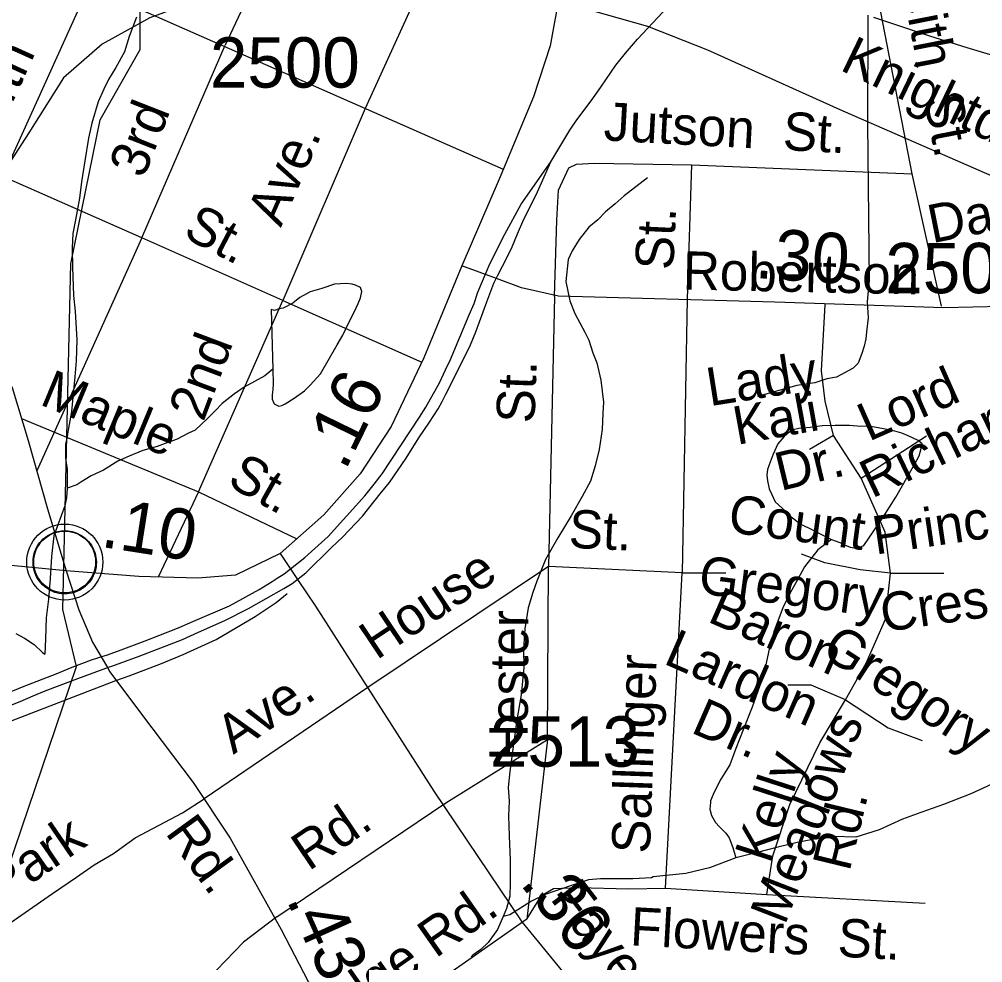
# Model space of a CAD drawing. Extents: x 2169602 to 2449496, y 721995 to 810662.
# Drawn here: x 2396663 to 2399053, y 805763 to 808105 of the extents above; entities that cross this region are included whole.
import ezdxf

# ---------------------------------------------------------------- set-up
doc = ezdxf.new("R2010")
doc.units = 0
doc.layers.add('Default', color=7, linetype='Continuous')

msp = doc.modelspace()

# ---------------------------------------------------------------- linework, layer by layer
at = {"layer": 'Default'}
for p, q in [((2397041.5, 808643.4), (2396622.1, 807714.8)), ((2397737.8, 808359.9), (2397521.1, 807883.2)), ((2398768.2, 808115.4), (2398767.3, 807845.5)), ((2396967.3, 807562.4), (2397173.7, 808040.9)), ((2397521.1, 807883.2), (2397316.9, 807406.5)), ((2398330.8, 807743.7), (2398320, 807411.2)), ((2398330.8, 807743.7), (2398878.2, 807721.4)), ((2398950.5, 807392.8), (2398878.2, 807721.4)), ((2396967.3, 807562.4), (2396622.1, 807714.8)), ((2397316.9, 807406.5), (2396967.3, 807562.4)), ((2397991.1, 807416.4), (2397976.1, 806746.4)), ((2398320, 807411.2), (2398307.1, 806730.5)), ((2397107.7, 806931.8), (2397316.9, 807406.5)), ((2397316.9, 807406.5), (2397661.8, 807253.5)), ((2396668.6, 807113.9), (2397107.7, 806931.8)), ((2397107.7, 806931.8), (2397007.6, 806720.3)), ((2397107.7, 806931.8), (2397351.5, 806815.5)), ((2397976.1, 806746.4), (2397529.8, 806448.2)), ((2397973.5, 806317.2), (2397976.1, 806746.4)), ((2398307.1, 806730.5), (2397976.1, 806746.4)), ((2398266.1, 805948.4), (2398307.1, 806730.5)), ((2398307.1, 806730.5), (2398415.7, 806730.5)), ((2396484.4, 806302.3), (2396902.9, 806463.8)), ((2397529.8, 806448.2), (2397121.7, 806170.2)), ((2397720.8, 806159.7), (2397973.5, 806317.2)), ((2397973.5, 806317.2), (2397922.3, 805871.3)), ((2397302.3, 805876.5), (2397720.8, 806159.7)), ((2398266.1, 805948.4), (2398517.4, 805932.3)), ((2398517.4, 805932.3), (2398910.5, 805910.9)), ((2397922.3, 805871.3), (2397452, 805542.5))]:
    msp.add_line(p, q, dxfattribs=at)
for points in [[(2398942.2, 810549), (2398928.7, 810480.1), (2398879, 810285.4), (2398847.6, 810127.3), (2398817.8, 810008.9), (2398770.7, 809880.1), (2398631, 809568.1), (2398542.1, 809366), (2398457.9, 809171.2), (2398246, 808749.2), (2398083.3, 808423.6), (2398026.8, 808285.4), (2398004.3, 808171.2), (2397980.2, 808039.3), (2397938.3, 807912.6), (2397853.1, 807708.4), (2397760.5, 807492.7)], [(2395229.2, 810493.9), (2395186.9, 810225.7), (2395165.9, 810116.8), (2395165.9, 810022.6), (2395187.4, 809924.1), (2395260.6, 809771.2), (2395359.5, 809581.7), (2395418.1, 809433), (2395501.3, 809214.2), (2395566.2, 808988), (2395653.6, 808611), (2395717.9, 808377.5), (2395797.4, 808232), (2396060.6, 807899), (2396378.7, 807524.1), (2396564.4, 807325.2), (2396604.2, 807268.6), (2396645, 807191.1), (2396685.3, 807059.2), (2396733.4, 806889.6), (2396779.2, 806736.1)], [(2396791.6, 807501.9), (2396864, 807855.1), (2396963.1, 808030.2), (2396962.1, 808240.2), (2397044.1, 808382.9), (2397044.1, 808448.4), (2396943.2, 808571.9), (2396851.1, 808747.7), (2396825.1, 808905.7), (2396914.1, 809254.8), (2396913.1, 809464.8)], [(2397385.7, 808503), (2397334.9, 808384.9), (2397173.7, 808040.9)], [(2398878.2, 807721.4), (2398800, 808122.2), (2398775.7, 808238.4), (2398767.6, 808282.9), (2398762.2, 808318), (2398752.8, 808365.2), (2398743.3, 808422), (2398735.3, 808455.7)], [(2396482.5, 808341.9), (2397863.4, 807733.2)], [(2400084.1, 807254.7), (2399843.4, 807371), (2399525.3, 807519.7), (2398699.7, 807879.9), (2398371.1, 808028.6), (2398222.6, 808087.2), (2397978.7, 808156.3), (2397675.3, 808252.7), (2397553.9, 808275.7), (2397480.7, 808271.5), (2397350.9, 808242.2), (2396986.8, 808108.1), (2396868.5, 808043.2), (2396772.3, 807959.5), (2396686.5, 807823.3), (2396598.6, 807687.2)], [(2400569.7, 808162.9), (2400496.5, 808158.7), (2400366.7, 808129.4), (2400002.6, 807995.3), (2399884.4, 807930.4), (2399788.1, 807846.6), (2399702.3, 807710.5), (2399614.4, 807574.4), (2399537, 807492.7), (2399482.5, 807455), (2399346, 807404.7), (2399172.3, 807393.2), (2398956.7, 807389), (2398537.1, 807402.6), (2398000.9, 807417.3), (2397908.8, 807438.2), (2397846.4, 807461.2)], [(2397981.5, 807751), (2398028.7, 807829.6), (2398046.4, 807855.7), (2398082, 807902.1), (2398105.5, 807936.5), (2398143, 807990.9), (2398166.6, 808021), (2398196.3, 808055.4), (2398271.5, 808136.2)], [(2396953.7, 808110), (2396935.8, 808061.9), (2396923.9, 808024), (2396902.2, 807985.5), (2396884.1, 807955.8), (2396872.5, 807931.6), (2396858.7, 807899.6), (2396843.1, 807847.2), (2396835.1, 807809.5), (2396825.3, 807753.3), (2396817.5, 807701.3), (2396812.2, 807661.2), (2396806.4, 807629.2), (2396802.3, 807607.1), (2396796.2, 807573.1), (2396794.5, 807537.3), (2396794.9, 807489.4), (2396797.4, 807419.2), (2396801.7, 807379.2), (2396805.8, 807309.2), (2396804.4, 807257.1), (2396800.7, 807217.1), (2396796.6, 807175.1), (2396792.7, 807131.1), (2396786.9, 807099.2), (2396783.1, 807081.1), (2396781.6, 807069.1), (2396777.3, 807049.1), (2396777.3, 807033.3), (2396777.7, 807015.3), (2396781.4, 806987.2), (2396781.6, 806965.3), (2396782.2, 806941.2)], [(2398782.2, 808110.2), (2398920.8, 808063.6), (2399013.2, 808034.7), (2399071.4, 808017.3), (2399121.5, 808001.7), (2399177.8, 807978.3), (2399232, 807959), (2399336.4, 807922.1)], [(2398767.3, 807845.5), (2398771.6, 807457.7), (2398766.1, 807403.6), (2398768.4, 807363.6), (2398765, 807329.4), (2398763, 807311.5), (2398759.2, 807293.6), (2398753.4, 807275.5), (2398743.7, 807251.3), (2398731.9, 807239.1), (2398690, 807216.8), (2398666.2, 807212.5), (2398636.2, 807202.1), (2398592.2, 807195.6), (2398494.5, 807168.6)], [(2397821.3, 807476.4), (2397830.1, 807497.5), (2397867.2, 807571.8), (2397908.1, 807645.7), (2397981.5, 807751)], [(2397849.7, 807467.9), (2397873.9, 807515.8), (2397885.6, 807540), (2397899.2, 807572.1), (2397915, 807608.4), (2397926.2, 807630.8), (2397948.2, 807676.7), (2397981.5, 807751)], [(2398026.1, 807736.1), (2398045, 807745.2), (2398090, 807747.9), (2398330.8, 807743.7)], [(2397991.1, 807416.4), (2397996.4, 807606.6), (2398000.5, 807680.8), (2398026.1, 807736.1)], [(2398221.3, 807711.3), (2398163.3, 807667), (2398141.5, 807646.7), (2398117.5, 807626.9), (2398098.1, 807606.7), (2398075.9, 807588.5), (2398052.1, 807558.4), (2398034.3, 807530.3), (2398024.6, 807508.2), (2398018.5, 807454), (2398028.9, 807406.2), (2398041, 807374.3), (2398065.7, 807328.4), (2398075.5, 807308.7), (2398085.5, 807276.7), (2398096, 807252.4), (2398106, 807208.8), (2398112.4, 807154.6), (2398110.8, 807126.9), (2398108.7, 807086.6), (2398101.1, 807036.7), (2398091.3, 806996.8), (2398079.6, 806958.4), (2398059.7, 806920.4), (2398032.2, 806872.3), (2397998.6, 806818.1), (2397968.7, 806764.2), (2397946.9, 806709.9), (2397937.1, 806681.8), (2397925.4, 806643.8), (2397917.4, 806591.9), (2397913.9, 806541.7), (2397914.3, 806495.8), (2397908.4, 806427.8), (2397896.9, 806365.8), (2397889.3, 806305.7), (2397879.9, 806237.8), (2397875.8, 806197.8), (2397878, 806163.8), (2397876.4, 806127.6), (2397878.6, 806077.7), (2397880.9, 806017.8), (2397880.9, 805999.9), (2397880.9, 805961.7), (2397879.7, 805927.9), (2397871.7, 805897.9), (2397863.5, 805877.6)], [(2396967.3, 807562.4), (2396706.5, 806984.4)], [(2396873.1, 804774.5), (2396831, 804791.7), (2396846.2, 805139.2), (2396795.1, 805330.5), (2396601.2, 805662.5), (2396600.1, 805895.4), (2396805.2, 806498.1), (2396771.2, 806639.9), (2396791, 807499), (2396791.6, 807501.9)], [(2397760.5, 807492.7), (2397666.3, 807264.4), (2397585.2, 807093.7), (2397508.8, 806976.5), (2397418.3, 806874.9), (2397310, 806778.6)], [(2397846.4, 807461.2), (2397760.5, 807492.7)], [(2397302.8, 806717.5), (2397320, 806728.1), (2397371.6, 806768.6), (2397429.1, 806821.2), (2397519.9, 806922.2), (2397543.7, 806950.5), (2397563.4, 806976.7), (2397655.9, 807117.6), (2397671.8, 807141.8), (2397705.1, 807202.1), (2397720.7, 807234.4), (2397732.4, 807260.4), (2397779.3, 807371), (2397791.1, 807399.2), (2397800.9, 807427.2), (2397821.3, 807476.4)], [(2397319.2, 806692.3), (2397340.3, 806704.3), (2397374, 806730.6), (2397437.3, 806793.3), (2397465, 806819.7), (2397514.1, 806871.5), (2397558, 806926.6), (2397581.6, 806954.9), (2397623, 807015.2), (2397654.5, 807065.6), (2397680.5, 807105.1), (2397701.7, 807138), (2397711.7, 807156.2), (2397721.5, 807174.4), (2397770.5, 807272.8), (2397782.2, 807297), (2397795.8, 807329.1), (2397823, 807403.5), (2397840.5, 807449.5), (2397849.7, 807467.9)], [(2397292.2, 807236.1), (2397292.4, 807199.9), (2397292.2, 807186.2), (2397290.4, 807172.3), (2397290.4, 807162.1), (2397292.8, 807156.1), (2397294.9, 807150.1), (2397298.8, 807148.3), (2397306.5, 807144.3), (2397314.5, 807146.3), (2397322.5, 807150.4), (2397344.7, 807164.5), (2397370.3, 807182.5), (2397384.5, 807196.6), (2397410.1, 807224.7), (2397451.9, 807297.1), (2397465.7, 807321), (2397479.2, 807349), (2397495.6, 807380.9), (2397503.4, 807399.3), (2397509.1, 807413.4), (2397513, 807429.4), (2397509.1, 807439.4), (2397496.8, 807445.3), (2397488.8, 807447.3), (2397475.1, 807449), (2397445, 807447), (2397413.2, 807436.9), (2397384.9, 807428.5), (2397359.2, 807414.6), (2397341.2, 807400.3), (2397317.4, 807388), (2397307.4, 807385.9), (2397295.7, 807382), (2397287.5, 807384.1), (2397292.2, 807236.1)], [(2398824.2, 806730.1), (2398810.8, 806831.8), (2398751.4, 806965.5), (2398682.7, 807071.9), (2398662.5, 807156.9), (2398653, 807232.6), (2398662.5, 807397.2)], [(2397292.2, 807236.1), (2397272.5, 807220), (2397220.6, 807191.7), (2397196.6, 807175.5), (2397166.7, 807151.2), (2397148.9, 807133.2), (2397128.8, 807113.1), (2397099, 807085.2), (2397082.8, 807077.1), (2397055, 807062.7), (2397031.6, 807054.4), (2397005.3, 807044.6), (2396969.4, 807034.2), (2396935.8, 807020.3), (2396907.7, 807007.9), (2396871.8, 806985.7), (2396841.7, 806971.6), (2396815.7, 806955.6), (2396805.8, 806949.4), (2396782.2, 806941.2)], [(2398678.1, 806813.9), (2398698.2, 806806), (2398709.9, 806800.2), (2398724.3, 806794.4), (2398738, 806792.3), (2398748.1, 806794.4), (2398758.1, 806798.6), (2398805.9, 806868.8), (2398837.3, 806918.9), (2398880.9, 806995.4), (2398895.1, 807021.3), (2398900.6, 807039.1), (2398902.7, 807051.4), (2398892.4, 807059.4), (2398868.4, 807071.1), (2398852.6, 807077.2), (2398834.8, 807082.7), (2398802.6, 807088.8), (2398770.4, 807094.5), (2398750.3, 807094.2), (2398722.6, 807096.4), (2398686.6, 807096.2), (2398654.6, 807095.8), (2398624.6, 807091.8), (2398596.5, 807089.5), (2398582.8, 807085.5), (2398572.3, 807079.4), (2398560.6, 807069.4), (2398544.9, 807051.1), (2398532.8, 807025.3), (2398522.9, 806999.2), (2398519.2, 806987.2), (2398517.4, 806972.9), (2398519.2, 806959.3), (2398523.1, 806939.2), (2398529.7, 806925.2), (2398537.9, 806907.4), (2398555.5, 806891.3), (2398577.9, 806869.6), (2398602.1, 806851.4), (2398630.4, 806837.8), (2398658.3, 806823.8), (2398678.1, 806813.9)], [(2398682.7, 807071.9), (2398623.4, 807037)], [(2398751.4, 806965.5), (2398913.2, 807070.7)], [(2396782.2, 806941.2), (2396780, 806917.2), (2396776.3, 806897.1), (2396748.6, 806823), (2396742.9, 806771.1), (2396739.4, 806716.9), (2396735.5, 806665.2), (2396729.9, 806619), (2396728.1, 806566.9), (2396726.5, 806529)], [(2398678.1, 806813.9), (2398644.1, 806787.8), (2398610.9, 806745.8), (2398594.7, 806715.4), (2398574.6, 806679.5), (2398557.2, 806643.6), (2398535.4, 806587.2), (2398523.5, 806541.2), (2398514.1, 806499.2), (2398500.2, 806451), (2398480.9, 806397.2), (2398458.7, 806340.9), (2398440.9, 806294.9), (2398425.3, 806254.6), (2398403.6, 806218.6), (2398391.9, 806196.5), (2398384.1, 806180.6), (2398377.9, 806164.5), (2398377.7, 806160.4), (2398375.9, 806144.5), (2398380, 806128.4), (2398389.8, 806110.7), (2398400.1, 806100.6), (2398410.3, 806090.6), (2398416.1, 806084.9), (2398424.3, 806072.7), (2398432.7, 806049.1), (2398440.7, 806023.1)], [(2397310, 806778.6), (2397199.1, 806725.1), (2397105.9, 806717.8), (2396959.4, 806721.5), (2396779.2, 806736.1)], [(2397310, 806778.6), (2397353.1, 806714.2)], [(2398824.2, 806730.1), (2398749.3, 806738.4), (2398661.1, 806755.7), (2398603.1, 806777.3)], [(2396779.2, 806736.1), (2396625.4, 806750.8), (2396554.2, 806740.3), (2396468.4, 806703.7), (2396346.5, 806622), (2396096.4, 806439.8), (2395911.7, 806277.5), (2395843.7, 806206.3), (2395798.7, 806136.1), (2395770.7, 806078), (2395765.2, 806048.6)], [(2396779.2, 806736.1), (2396811.1, 806639.3), (2396844.6, 806558.7), (2396881.6, 806495.5)], [(2396873.6, 806524.9), (2396881.9, 806527.5), (2396915.8, 806539.8), (2396975.6, 806562.4), (2397009.5, 806574.9), (2397059.3, 806595.2), (2397093.2, 806609.7), (2397184.8, 806648.7), (2397258.4, 806689.4), (2397290.2, 806709.7), (2397302.8, 806717.5)], [(2398712.2, 806415.2), (2398763.8, 806506.4), (2398812.1, 806615.4), (2398824.2, 806730.1)], [(2398824.2, 806730.1), (2398956.4, 806730.1)], [(2397353.1, 806714.2), (2397397.6, 806647.7), (2397691.7, 806189), (2397909.3, 805864.4), (2398171.9, 805544), (2398593.6, 805020.4), (2398773.6, 804784.8)], [(2396886.8, 806497.4), (2396892.4, 806499.5), (2396960.1, 806524.3), (2397067.7, 806565.5), (2397107.4, 806583.9), (2397173, 806612.5), (2397232, 806642.5), (2397319.2, 806692.3)], [(2396902.9, 806463.8), (2396936, 806475), (2397015.7, 806505.7), (2397069.3, 806528.4), (2397151.5, 806565), (2397248.4, 806622.4), (2397300.1, 806656.9), (2397327.8, 806679.1)], [(2396654.3, 806580.5), (2396676, 806568.7), (2396700.2, 806552.8), (2396720.3, 806533.2), (2396726.5, 806529)], [(2396210.9, 806250.3), (2396368, 806324), (2396483.5, 806367.3), (2396629, 806430.7), (2396674.8, 806449.3), (2396754.4, 806480.1), (2396794.3, 806496.5), (2396842.1, 806515.1), (2396873.6, 806524.9)], [(2396210.9, 806250.3), (2396286.5, 806271.1), (2396312.5, 806277.4), (2396404.1, 806308.3), (2396569.4, 806374.1), (2396605.3, 806388.6), (2396665.2, 806411.1), (2396697.1, 806425.5), (2396726.9, 806437.9), (2396808.5, 806468.6), (2396886.8, 806497.4)], [(2396881.6, 806495.5), (2396887.5, 806485.4), (2396966.5, 806379.6), (2397094.2, 806210), (2397186.2, 806071.8), (2397312.9, 805845.6), (2397457.3, 805567), (2397615.3, 805229.9), (2397810.9, 804710.5), (2397877.9, 804524.1), (2397926, 804385.9), (2397950.6, 804239.3)], [(2398712.2, 806415.2), (2398627.5, 806452.3), (2398569.2, 806452.3)], [(2398517.4, 805932.3), (2398532.2, 806028.4), (2398574.5, 806155.5), (2398648.7, 806309.2), (2398712.2, 806415.2)], [(2398712.2, 806415.2), (2398818.1, 806346.3), (2398902.9, 806314.5)], [(2399220.5, 806323.4), (2399190.8, 806301.1), (2399149.4, 806258.7), (2399127.2, 806241), (2399095.6, 806216.6), (2399063.4, 806200.3), (2399023.5, 806182.1), (2398955.8, 806155.8), (2398899.8, 806135.5), (2398854.1, 806119.2), (2398796.3, 806093.1), (2398738.2, 806074.7), (2398682.4, 806076.2), (2398648.6, 806072), (2398592.4, 806061.8), (2398544.7, 806049.6), (2398496.7, 806037.4), (2398440.7, 806023.1)], [(2396558.8, 805270.8), (2396412.8, 805457.4), (2396388.3, 805491.1), (2396370, 805522.9), (2396362.3, 805538.8), (2396347.4, 805582.5), (2396345.1, 805606.6), (2396348.9, 805626.7), (2396349.6, 805630.3), (2396354.7, 805646.8), (2396362.5, 805662.8), (2396386.3, 805685.1), (2396433.9, 805721.6), (2396475.6, 805750.1), (2396547.2, 805798.8), (2396628.5, 805853.5), (2396745.8, 805934.9), (2396805.2, 805975.5), (2396849, 806006), (2396896.6, 806034.4), (2396950.2, 806073.1), (2397067.9, 806135.4), (2397121.7, 806170.2)], [(2398440.7, 806023.1), (2398375.1, 805998.6), (2398316.8, 805984.2), (2398235.2, 805975.9), (2398231.1, 805973.7), (2398185.2, 805971.3), (2398105.2, 805970.9), (2398075.1, 805968.9), (2398044.9, 805958.9), (2397991.4, 805940.6), (2397967.4, 805932.5), (2397933.4, 805916.1), (2397915.6, 805904.2), (2397899.6, 805894.1), (2397879.5, 805881.7), (2397863.5, 805877.6)], [(2397922.3, 805871.3), (2397958.7, 805929.5), (2397988.4, 805947.1), (2398050.8, 805949.5), (2398174.1, 805946), (2398266.1, 805948.4)], [(2397302.3, 805876.5), (2397219, 805813.9), (2397129.9, 805721.1), (2397037, 805628), (2396949.8, 805557), (2396874.3, 805502.3), (2396779, 805437.3), (2396721.5, 805394.7), (2396652, 805341.9), (2396558.8, 805270.8)], [(2397863.5, 805877.6), (2397849.7, 805845.6), (2397826.2, 805813.5), (2397808.3, 805795.5), (2397788, 805781.5), (2397784.3, 805777.2)]]:
    msp.add_lwpolyline(points, dxfattribs=at)
msp.add_lwpolyline([(2396698.3, 806770), (2396699.2, 806775.6), (2396701, 806782.1), (2396703.9, 806789.3), (2396706.9, 806795.1), (2396710.2, 806800.8), (2396714, 806805.9), (2396717.9, 806810.3), (2396722.5, 806814.9), (2396728.1, 806819.5), (2396733.5, 806823.2), (2396738.4, 806826), (2396743.4, 806828.5), (2396748.9, 806830.8), (2396754.5, 806832.6), (2396758.8, 806833.7), (2396763.7, 806834.5), (2396767.8, 806835.2), (2396774.2, 806835.5), (2396778.6, 806835.4), (2396784.3, 806835.1), (2396789.2, 806834.4), (2396794.1, 806833.4), (2396799.1, 806832), (2396804.3, 806830), (2396810.9, 806827.1), (2396817.2, 806823.6), (2396822.2, 806820.1), (2396827.4, 806816.1), (2396830.7, 806812.9), (2396834.8, 806808.5), (2396838.7, 806803.8), (2396841.8, 806799.3), (2396844.9, 806794.2), (2396847.4, 806789.1), (2396849.4, 806784.1), (2396851, 806779.1), (2396852.2, 806774.5), (2396853.3, 806768.4), (2396854, 806763.7), (2396854.2, 806757.7), (2396854, 806751.9), (2396853.5, 806746.2), (2396852.5, 806740.8), (2396850.9, 806734.6), (2396849, 806728.8), (2396846.7, 806723.7), (2396843.5, 806717.7), (2396840.3, 806712.4), (2396836.8, 806707.7), (2396832.6, 806702.9), (2396827.3, 806698), (2396822.3, 806693.9), (2396817.3, 806690.4), (2396812.9, 806687.9), (2396806.1, 806684.7), (2396799, 806682), (2396793, 806680.5), (2396786.4, 806679.2), (2396782, 806678.7), (2396777.5, 806678.5), (2396771.9, 806678.5), (2396767.7, 806678.9), (2396762, 806679.6), (2396756.1, 806680.9), (2396751.5, 806682.2), (2396746.3, 806684.1), (2396741.7, 806686.1), (2396737.8, 806688.3), (2396731, 806692.4), (2396725.4, 806696.7), (2396720.5, 806701.2), (2396716.1, 806706), (2396712.9, 806710), (2396709.9, 806714.2), (2396705.8, 806721.2), (2396704.1, 806724.8), (2396702.4, 806728.8), (2396699.8, 806737), (2396698.3, 806744.1), (2396697.6, 806749.2), (2396697.2, 806755.5), (2396697.2, 806760.2), (2396697.7, 806766.7)], close=True, dxfattribs=at)
for centre, radius in [((2396775.9, 806757.6), 94.3), ((2396775.6, 806757.8), 76.7)]:
    msp.add_circle(centre, radius, dxfattribs=at)

# ---------------------------------------------------------------- texts
for s, height, rotation, p in [('Keith  St.', 95, 281.1173, (2398836.8, 808262.6)), ('Knightdale-Eagle', 95, 334.2854, (2398696, 807980.3)), ('4th', 95, 65.4636, (2396630.6, 807861.9)), ('3rd', 95, 68.5731, (2396971.3, 807707.1)), ('Jutson  St.', 95, 356.9414, (2398111.4, 807804.4)), ('Ave.', 95, 66.3692, (2397311.8, 807586.4)), ('Dale', 95, 11.3136, (2398927.4, 807548.7)), ('St.', 95, 332.2758, (2397065.9, 807566.2)), ('St.', 95, 87.2753, (2398285.1, 807481.4)), ('.30', 125, 356.0694, (2398486.3, 807462.9)), ('Robertson', 95, 358.7884, (2398308.3, 807434.2)), ('2nd', 95, 69.3919, (2397119.7, 807103.6)), ('Lady', 95, 8.9788, (2398375.7, 807144.3)), ('St.', 95, 87.7556, (2397940.8, 807101.1)), ('Lord', 95, 23.8147, (2398770.2, 807055.9)), ('Maple', 95, 337.4794, (2396710.7, 807149.7)), ('.16', 125, 63.9814, (2397471.5, 806982)), ('Kali', 95, 10.2606, (2398443.3, 807048.2)), ('Richard', 95, 25.6115, (2398778.3, 806914.6)), ('Dr.', 95, 13.5809, (2398551.4, 806933.8)), ('St.', 95, 330.5579, (2397175.4, 806950.1)), ('Count', 95, 352.4005, (2398418.5, 806832.2)), ('Princess', 95, 8.3563, (2398786.9, 806775.9)), ('.10', 125, 351.0343, (2396862.5, 806795.8)), ('St.', 95, 357.2502, (2398024.7, 806793.3)), ('House', 95, 33.7464, (2397549.2, 806513.1)), ('Gregory', 95, 352.4005, (2398344.6, 806680.6)), ('Crescen', 95, 8.3563, (2398806.4, 806583.3)), ('Baron', 95, 336.3567, (2398367.2, 806610.9)), ('Hester', 95, 89.6466, (2397923.9, 806263.9)), ('Lardon ', 95, 336.3567, (2398258.1, 806506.7)), ('Gregory St.', 95, 326.9589, (2398648.6, 806528.1)), ('Sallinger   ', 95, 87.9879, (2398227.2, 806032.9)), ('Ave.', 95, 34.2664, (2397194.1, 806279)), ('Dr.', 95, 336.3567, (2398326.1, 806335.5)), ('Meadows', 95, 68.762, (2398562.2, 805854.3)), ('Kelly', 95, 72.0251, (2398526.6, 806006)), ('Rd.', 95, 76.3129, (2398722.3, 805987.1)), ('Rd.', 95, 34.0897, (2397380.9, 805989.1)), ('Rd.', 95, 306.0301, (2397023.4, 806085.2)), ('Park', 95, 34.3277, (2396619.4, 805908.2)), ('.36', 125, 308.176, (2397902.8, 805959.7)), ('Fayetteville', 95, 307.5253, (2397977.9, 805922.1)), ('Ridge Rd.', 95, 34.9594, (2397394.5, 805562.3)), ('.43', 125, 294.1459, (2397324.9, 805920)), ('Flowers  St.', 95, 356.8887, (2398176.9, 805806.4))]:
    msp.add_text(s, height=height, rotation=rotation, dxfattribs=at).set_placement(p)
for s, p in [('2500', (2397135.9, 807935.3)), ('2500', (2398811.2, 807424.9)), ('2513', (2397830.6, 806249.6))]:
    msp.add_text(s, height=125, dxfattribs=at).set_placement(p)

doc.saveas('drawing.dxf')
